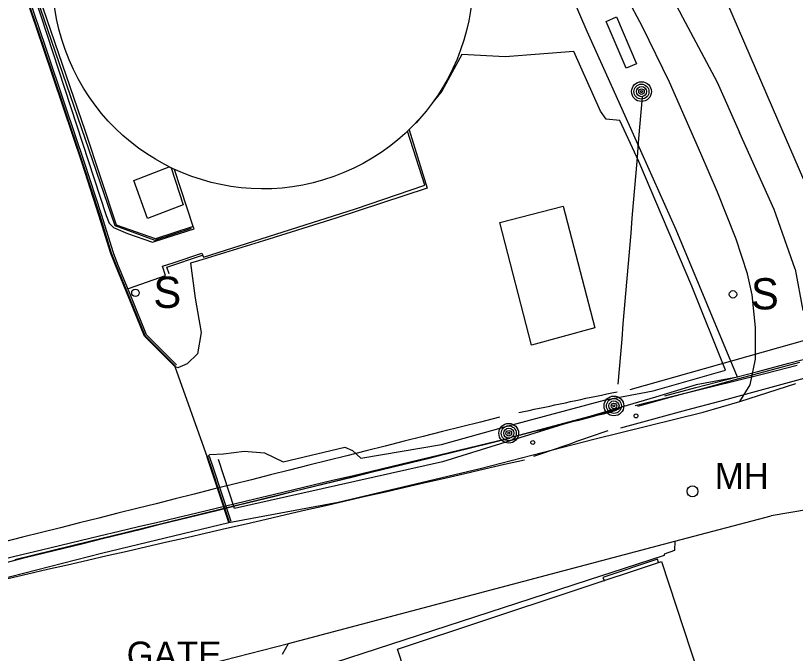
# Model space of a CAD drawing. Extents: x 368532 to 392481, y 10654822 to 10676899.
# Drawn here: x 378163.9 to 378313.7, y 10661542.7 to 10661665.3 of the extents above; entities that cross this region are included whole.
import ezdxf

# ---------------------------------------------------------------- set-up
doc = ezdxf.new("R2010")
doc.units = 0
for name, color, linetype in [('p_Catenary', 7, 'Continuous'), ('p_dtm retaining wall', 7, 'Continuous'), ('p_dtm sidewalk', 7, 'Continuous'), ('p_dtm slab', 7, 'Continuous'), ('p_railroad rr control', 7, 'Continuous'), ('p_road - paved curb', 7, 'Continuous'), ('p_road dirt road', 7, 'Continuous'), ('p_road general road feature', 7, 'Continuous'), ('p_structure building', 7, 'Continuous'), ('p_structure fence', 7, 'Continuous'), ('p_structure sign', 7, 'Continuous'), ('p_structure tank', 7, 'Continuous'), ('p_structure unidentified', 7, 'Continuous'), ('p_structure wall', 7, 'Continuous'), ('p_utility general pole', 7, 'Continuous'), ('p_utility manhole', 7, 'Continuous')]:
    doc.layers.add(name, color=color, linetype=linetype)

msp = doc.modelspace()

# ---------------------------------------------------------------- linework, layer by layer
at = {"layer": 'p_Catenary'}
for points in [[(378279.7, 10661594.45), (378279.94, 10661597.35), (378280.19, 10661600.26), (378280.43, 10661603.16), (378280.68, 10661606.07), (378280.93, 10661608.98), (378281.17, 10661611.88), (378281.42, 10661614.79), (378281.66, 10661617.69), (378281.91, 10661620.6), (378282.16, 10661623.51), (378282.4, 10661626.41), (378282.65, 10661629.32), (378282.89, 10661632.22), (378283.14, 10661635.13), (378283.39, 10661638.04), (378283.63, 10661640.94), (378283.88, 10661643.85), (378284.12, 10661646.75), (378284.37, 10661649.66)], [(378282, 10661593.48), (378330.28, 10661607.1), (378374.49, 10661619.56), (378379.33, 10661620.93), (378384.17, 10661622.29), (378389.01, 10661623.65), (378393.85, 10661625.02), (378398.69, 10661626.38), (378403.53, 10661627.74), (378408.37, 10661629.11), (378413.21, 10661630.47), (378418.05, 10661631.83), (378422.89, 10661633.2), (378427.73, 10661634.56), (378432.57, 10661635.92), (378437.41, 10661637.29), (378442.25, 10661638.65), (378447.09, 10661640.01), (378451.93, 10661641.38), (378456.77, 10661642.74), (378461.61, 10661644.11)], [(378283.46, 10661590.27), (378289.69, 10661591.97), (378295.93, 10661593.66), (378302.16, 10661595.36), (378308.4, 10661597.05), (378314.63, 10661598.74)], [(378288.68, 10661592.25), (378294.63, 10661593.81), (378300.59, 10661595.37), (378306.54, 10661596.93), (378312.5, 10661598.5), (378318.45, 10661600.06)], [(378282.96, 10661590.35), (378289.19, 10661591.9), (378295.41, 10661593.45), (378301.63, 10661595), (378307.85, 10661596.55), (378314.08, 10661598.1)], [(378318.18, 10661596.32), (378311.84, 10661594.6), (378305.5, 10661592.89), (378299.15, 10661591.17), (378292.81, 10661589.46), (378286.46, 10661587.75), (378280.12, 10661586.03)], [(378260.6, 10661589.02), (378261.59, 10661589.23), (378262.58, 10661589.44), (378263.58, 10661589.65), (378264.57, 10661589.86), (378265.57, 10661590.07), (378266.56, 10661590.28), (378267.55, 10661590.49), (378268.55, 10661590.7), (378269.54, 10661590.91), (378270.53, 10661591.12), (378271.53, 10661591.33), (378272.52, 10661591.54), (378273.51, 10661591.76), (378274.51, 10661591.97), (378275.5, 10661592.18), (378276.49, 10661592.39), (378277.49, 10661592.6), (378278.48, 10661592.81), (378279.48, 10661593.02)], [(378259.64, 10661584.39), (378268.55, 10661586.76), (378279.84, 10661589.77)], [(378262.34, 10661585.11), (378269.49, 10661587.01), (378277.71, 10661589.2), (378280.07, 10661589.83)], [(378260.77, 10661584.69), (378261.72, 10661584.93), (378262.66, 10661585.18), (378263.61, 10661585.42), (378264.56, 10661585.66), (378265.51, 10661585.9), (378266.46, 10661586.14), (378267.41, 10661586.38), (378268.35, 10661586.62), (378269.3, 10661586.87), (378270.25, 10661587.11), (378271.2, 10661587.35), (378272.15, 10661587.59), (378273.09, 10661587.83), (378274.04, 10661588.07), (378274.99, 10661588.31), (378275.94, 10661588.56), (378276.89, 10661588.8), (378277.83, 10661589.04), (378278.78, 10661589.28)], [(378256.91, 10661588.12), (378253.25, 10661587.19), (378249.58, 10661586.27), (378245.91, 10661585.35), (378242.24, 10661584.43), (378238.57, 10661583.5), (378234.9, 10661582.58), (378231.24, 10661581.66), (378227.57, 10661580.73), (378223.9, 10661579.81), (378220.23, 10661578.89), (378216.56, 10661577.97), (378212.9, 10661577.04), (378209.23, 10661576.12), (378205.56, 10661575.2), (378201.89, 10661574.27), (378198.22, 10661573.35), (378194.55, 10661572.43), (378190.89, 10661571.5), (378187.22, 10661570.58), (378183.55, 10661569.66), (378179.88, 10661568.74), (378176.21, 10661567.81), (378172.55, 10661566.89), (378168.88, 10661565.97), (378165.21, 10661565.04), (378161.54, 10661564.12)], [(378277.69, 10661585.52), (378276.94, 10661585.26), (378276.19, 10661585), (378275.44, 10661584.74), (378274.69, 10661584.47), (378273.94, 10661584.21), (378273.19, 10661583.95), (378272.44, 10661583.69), (378271.69, 10661583.43), (378270.94, 10661583.16), (378270.19, 10661582.9), (378269.45, 10661582.64), (378268.7, 10661582.38), (378267.95, 10661582.12), (378267.2, 10661581.85), (378266.45, 10661581.59), (378265.7, 10661581.33), (378264.95, 10661581.07), (378264.2, 10661580.81), (378263.45, 10661580.55)], [(378161.4, 10661560.86), (378165.13, 10661561.75), (378168.86, 10661562.64), (378172.59, 10661563.53), (378176.32, 10661564.42), (378180.05, 10661565.31), (378183.78, 10661566.2), (378187.51, 10661567.09), (378191.24, 10661567.98), (378194.97, 10661568.87), (378198.71, 10661569.76), (378202.44, 10661570.66), (378206.17, 10661571.55), (378209.9, 10661572.44), (378213.63, 10661573.33), (378217.36, 10661574.22), (378221.09, 10661575.11), (378224.82, 10661576), (378228.55, 10661576.89), (378232.28, 10661577.78), (378236.01, 10661578.67), (378239.74, 10661579.56), (378243.47, 10661580.45), (378247.2, 10661581.34), (378250.93, 10661582.23), (378254.66, 10661583.12), (378258.39, 10661584.02)], [(378162.07, 10661560.22), (378165.77, 10661561.14), (378169.48, 10661562.05), (378173.19, 10661562.97), (378176.89, 10661563.88), (378180.6, 10661564.8), (378184.3, 10661565.71), (378188.01, 10661566.63), (378191.71, 10661567.54), (378195.42, 10661568.46), (378199.13, 10661569.37), (378202.83, 10661570.29), (378206.54, 10661571.2), (378210.24, 10661572.12), (378213.95, 10661573.03), (378217.65, 10661573.95), (378221.36, 10661574.86), (378225.07, 10661575.78), (378228.77, 10661576.69), (378232.48, 10661577.6), (378236.18, 10661578.52), (378239.89, 10661579.43), (378243.6, 10661580.35), (378247.3, 10661581.26), (378251.01, 10661582.18), (378254.71, 10661583.09), (378258.42, 10661584.01)], [(378163.75, 10661560.8), (378167.41, 10661561.7), (378171.07, 10661562.59), (378174.73, 10661563.49), (378178.39, 10661564.38), (378182.05, 10661565.28), (378185.71, 10661566.17), (378189.37, 10661567.07), (378193.03, 10661567.96), (378196.69, 10661568.86), (378200.35, 10661569.75), (378204.01, 10661570.65), (378207.67, 10661571.54), (378211.32, 10661572.44), (378214.98, 10661573.33), (378218.64, 10661574.23), (378222.3, 10661575.12), (378225.96, 10661576.02), (378229.62, 10661576.91), (378233.28, 10661577.81), (378236.94, 10661578.7), (378240.6, 10661579.6), (378244.26, 10661580.49), (378247.92, 10661581.38), (378251.58, 10661582.28), (378255.24, 10661583.17), (378258.9, 10661584.07)], [(378162.42, 10661557.13), (378166.24, 10661558.01), (378170.05, 10661558.89), (378173.87, 10661559.76), (378177.69, 10661560.64), (378181.51, 10661561.52), (378185.32, 10661562.4), (378189.14, 10661563.27), (378192.96, 10661564.15), (378196.78, 10661565.03), (378200.59, 10661565.91), (378204.41, 10661566.79), (378208.23, 10661567.66), (378212.04, 10661568.54), (378215.86, 10661569.42), (378219.68, 10661570.3), (378223.5, 10661571.17), (378227.31, 10661572.05), (378231.13, 10661572.93), (378234.95, 10661573.81), (378238.77, 10661574.69), (378242.58, 10661575.56), (378246.4, 10661576.44), (378250.22, 10661577.32), (378254.03, 10661578.2), (378257.85, 10661579.07), (378261.67, 10661579.95)]]:
    msp.add_lwpolyline(points, dxfattribs=at)
at = {"layer": 'p_dtm retaining wall'}
for p, q in [((378164.95, 10661677.61), (378182.95, 10661624.97)), ((378182.95, 10661624.97), (378190.65, 10661622.14)), ((378190.65, 10661622.14), (378197.7, 10661624.44))]:
    msp.add_line(p, q, dxfattribs=at)
at = {"layer": 'p_dtm sidewalk'}
for p, q in [((378164.7, 10661677.76), (378181.33, 10661626.92)), ((378242.53, 10661632.71), (378239.2, 10661643.1)), ((378198.02, 10661624.8), (378194.46, 10661635.77)), ((378229.23, 10661628.17), (378242.53, 10661632.71)), ((378199.99, 10661618.88), (378229.23, 10661628.17)), ((378181.33, 10661626.92), (378181.89, 10661625.4)), ((378181.89, 10661625.4), (378182.7, 10661624.59)), ((378182.7, 10661624.59), (378185.38, 10661623.45)), ((378192.75, 10661622.59), (378198.24, 10661624.33)), ((378198.24, 10661624.33), (378198.02, 10661624.8)), ((378185.38, 10661623.45), (378190.22, 10661621.79)), ((378190.22, 10661621.79), (378192.75, 10661622.59)), ((378194.21, 10661617.82), (378199.7, 10661619.67)), ((378199.7, 10661619.67), (378199.99, 10661618.88)), ((378192.14, 10661617.18), (378194.21, 10661617.82)), ((378192.71, 10661615.35), (378192.14, 10661617.18)), ((378185.6, 10661612.89), (378192.71, 10661615.35)), ((378290.55, 10661564.29), (378290.52, 10661562.5)), ((378288.54, 10661561.55), (378278.27, 10661558.24)), ((378290.52, 10661562.5), (378288.51, 10661561.79)), ((378288.51, 10661561.79), (378288.54, 10661561.55)), ((378278.27, 10661558.24), (378276.47, 10661557.61)), ((378276.47, 10661557.61), (378217.08, 10661538.32))]:
    msp.add_line(p, q, dxfattribs=at)
at = {"layer": 'p_dtm slab'}
for p, q in [((378287.22, 10661560.83), (378276.72, 10661557.31)), ((378287.43, 10661560.21), (378287.22, 10661560.83)), ((378276.72, 10661557.31), (378276.97, 10661556.73)), ((378276.97, 10661556.73), (378277.11, 10661556.77))]:
    msp.add_line(p, q, dxfattribs=at)
at = {"layer": 'p_railroad rr control'}
msp.add_lwpolyline([(378396.77, 10661445.07), (378380.11, 10661483.72), (378366.42, 10661516.07), (378352.16, 10661548.63), (378341.38, 10661573.39), (378329.69, 10661600.35), (378327.66, 10661605.36), (378310.38, 10661645.28), (378297.51, 10661675.14), (378281.09, 10661712.37), (378271.72, 10661733.43), (378251.42, 10661775.47), (378234.51, 10661809.47), (378214.12, 10661848.42), (378192.9, 10661888.86), (378170.23, 10661933.48)], dxfattribs=at)
msp.add_lwpolyline([(378281.23, 10661655.2), (378277.38, 10661664.21), (378279.37, 10661665.07), (378283.23, 10661656.05)], close=True, dxfattribs=at)
at = {"layer": 'p_road - paved curb'}
for p, q in [((378303.09, 10661591.13), (378313.82, 10661594.6)), ((378296.03, 10661589.08), (378303.09, 10661591.13)), ((378274.99, 10661583.9), (378296.03, 10661589.08)), ((378253.16, 10661578.28), (378274.99, 10661583.9)), ((378225.86, 10661571.78), (378253.16, 10661578.28)), ((378204.87, 10661567.91), (378225.86, 10661571.78)), ((378316.28, 10661570.36), (378309.07, 10661569.19)), ((378290.55, 10661564.29), (378309.07, 10661569.19)), ((378180.42, 10661561.97), (378204.87, 10661567.91)), ((378216.32, 10661544.6), (378290.55, 10661564.29)), ((378155.99, 10661555.71), (378180.42, 10661561.97)), ((378201.36, 10661540.76), (378216.32, 10661544.6))]:
    msp.add_line(p, q, dxfattribs=at)
at = {"layer": 'p_road dirt road'}
for p, q in [((378284.71, 10661679.07), (378292.08, 10661665.01)), ((378284.37, 10661663.14), (378278.06, 10661674.95)), ((378292.08, 10661665.01), (378298.69, 10661652.55)), ((378289.54, 10661652.52), (378284.37, 10661663.14)), ((378295.57, 10661638.85), (378289.54, 10661652.52)), ((378298.69, 10661652.55), (378303.01, 10661642.85)), ((378309.65, 10661628.04), (378303.01, 10661642.85)), ((378298.75, 10661631.39), (378295.57, 10661638.85)), ((378302.39, 10661622.38), (378298.75, 10661631.39)), ((378313.7, 10661616.56), (378309.65, 10661628.04)), ((378304.53, 10661615.72), (378302.39, 10661622.38)), ((378305.44, 10661611.66), (378304.53, 10661615.72)), ((378313.7, 10661616.56), (378315.2, 10661608.66)), ((378306.09, 10661605.4), (378305.44, 10661611.66)), ((378306.1, 10661599.26), (378306.09, 10661605.4)), ((378305.04, 10661594.37), (378306.1, 10661599.26)), ((378303.09, 10661591.13), (378305.04, 10661594.37))]:
    msp.add_line(p, q, dxfattribs=at)
at = {"layer": 'p_road general road feature'}
for p, q in [((378169.17, 10661659.21), (378165.91, 10661668.88)), ((378169.31, 10661659.25), (378166.05, 10661668.92)), ((378169.64, 10661659.37), (378166.39, 10661669.03)), ((378173.02, 10661647.78), (378169.17, 10661659.21)), ((378173.16, 10661647.83), (378169.31, 10661659.25)), ((378173.49, 10661647.94), (378169.64, 10661659.37)), ((378249.66, 10661657.86), (378245.8, 10661650.81)), ((378257.97, 10661657.43), (378249.66, 10661657.86)), ((378271.17, 10661658.43), (378257.97, 10661657.43)), ((378276.32, 10661646.97), (378271.17, 10661658.43)), ((378245.8, 10661650.81), (378244.14, 10661648.75)), ((378176.68, 10661636.93), (378173.02, 10661647.78)), ((378176.82, 10661636.98), (378173.16, 10661647.83)), ((378177.15, 10661637.09), (378173.49, 10661647.94)), ((378277.38, 10661645.43), (378276.32, 10661646.97)), ((378241.49, 10661645.46), (378240.96, 10661644.8)), ((378280.04, 10661645.15), (378277.38, 10661645.43)), ((378283.66, 10661637.26), (378280.04, 10661645.15)), ((378240.96, 10661644.8), (378240.38, 10661644.27)), ((378239.51, 10661643.4), (378242.99, 10661632.13)), ((378179.92, 10661626.95), (378176.68, 10661636.93)), ((378180.06, 10661627), (378176.82, 10661636.98)), ((378180.4, 10661627.1), (378177.15, 10661637.09)), ((378293.84, 10661613.3), (378283.66, 10661637.26)), ((378242.99, 10661632.13), (378225.45, 10661626.39)), ((378182.22, 10661619.58), (378179.92, 10661626.95)), ((378182.36, 10661619.63), (378180.06, 10661627)), ((378182.69, 10661619.74), (378180.4, 10661627.1)), ((378225.45, 10661626.39), (378211.53, 10661622.03)), ((378211.53, 10661622.03), (378199.02, 10661618.18)), ((378183.23, 10661617.39), (378182.36, 10661619.63)), ((378183.55, 10661617.51), (378182.69, 10661619.74)), ((378183.09, 10661617.33), (378182.22, 10661619.58)), ((378199.02, 10661618.18), (378197.52, 10661617.72)), ((378185.7, 10661610.94), (378183.09, 10661617.33)), ((378185.84, 10661611), (378183.23, 10661617.39)), ((378186.16, 10661611.13), (378183.55, 10661617.51)), ((378197.52, 10661617.72), (378198.42, 10661611)), ((378300.34, 10661597.18), (378293.84, 10661613.3)), ((378188.64, 10661603.69), (378185.7, 10661610.94)), ((378188.77, 10661603.77), (378185.84, 10661611)), ((378189.07, 10661603.97), (378186.16, 10661611.13)), ((378198.42, 10661611), (378199.57, 10661604.38)), ((378194.49, 10661597.86), (378188.64, 10661603.69)), ((378194.6, 10661597.96), (378188.77, 10661603.77)), ((378194.85, 10661598.21), (378189.07, 10661603.97)), ((378199.57, 10661604.38), (378198.84, 10661600.28)), ((378198.84, 10661600.28), (378196.88, 10661598.36)), ((378194.49, 10661597.86), (378200.71, 10661580.42)), ((378195.05, 10661597.62), (378194.49, 10661597.86)), ((378196.88, 10661598.36), (378195.05, 10661597.62)), ((378286.4, 10661593.21), (378300.34, 10661597.18)), ((378277.24, 10661591.49), (378286.4, 10661593.21)), ((378258.38, 10661586.39), (378277.24, 10661591.49)), ((378245.77, 10661582.87), (378258.38, 10661586.39)), ((378215.29, 10661579.54), (378227.15, 10661582.34)), ((378227.15, 10661582.34), (378228.67, 10661581.7)), ((378230.27, 10661580.24), (378245.77, 10661582.87)), ((378200.71, 10661580.42), (378201.24, 10661580.96)), ((378201.24, 10661580.96), (378203.83, 10661581.07)), ((378203.83, 10661581.07), (378207.81, 10661581.57)), ((378207.81, 10661581.57), (378211.7, 10661581.3)), ((378211.7, 10661581.3), (378215.29, 10661579.54)), ((378228.67, 10661581.7), (378230.27, 10661580.24)), ((378201.46, 10661578.15), (378200.71, 10661580.42)), ((378201.6, 10661578.2), (378200.85, 10661580.47)), ((378201.93, 10661578.31), (378201.18, 10661580.58)), ((378203.06, 10661573.31), (378201.46, 10661578.15)), ((378203.2, 10661573.36), (378201.6, 10661578.2)), ((378203.53, 10661573.47), (378201.93, 10661578.31)), ((378204.87, 10661567.91), (378203.06, 10661573.31)), ((378205.01, 10661567.96), (378203.2, 10661573.36)), ((378205.34, 10661568.07), (378203.53, 10661573.47)), ((378215.21, 10661542.56), (378216.32, 10661544.6))]:
    msp.add_line(p, q, dxfattribs=at)
at = {"layer": 'p_structure building'}
for p, q in [((378186.63, 10661633.65), (378193.42, 10661636.27)), ((378193.43, 10661636.26), (378193.81, 10661636.08)), ((378193.81, 10661636.08), (378196.07, 10661628.97)), ((378189.26, 10661626.34), (378186.63, 10661633.65)), ((378196.07, 10661628.97), (378189.26, 10661626.34))]:
    msp.add_line(p, q, dxfattribs=at)
msp.add_lwpolyline([(378275.2, 10661605.31), (378263.01, 10661601.98), (378256.97, 10661625.56), (378269.12, 10661628.71)], close=True, dxfattribs=at)
for points in [[(378237.31, 10661543.53), (378288.02, 10661560.4), (378313.39, 10661483.09), (378315.33, 10661483.71), (378322.42, 10661467.03), (378322.54, 10661466.53), (378346.74, 10661394.1), (378300.07, 10661378.61), (378272.34, 10661464.63), (378264.56, 10661461.79)], [(378241.04, 10661532), (378237.31, 10661543.53)]]:
    msp.add_lwpolyline(points, dxfattribs=at)
at = {"layer": 'p_structure fence'}
for p, q in [((378273.75, 10661662.28), (378257.27, 10661700.05)), ((378281.03, 10661646.07), (378273.75, 10661662.28)), ((378290.84, 10661624.14), (378281.03, 10661646.07)), ((378302.65, 10661595.81), (378290.84, 10661624.14)), ((378302.65, 10661595.81), (378294.69, 10661594.33)), ((378294.69, 10661594.33), (378286.87, 10661591.99)), ((378286.87, 10661591.99), (378270.09, 10661587.06)), ((378270.09, 10661587.06), (378245.95, 10661579.57)), ((378205.99, 10661570.6), (378202.86, 10661579.99)), ((378245.95, 10661579.57), (378205.99, 10661570.6))]:
    msp.add_line(p, q, dxfattribs=at)
at = {"layer": 'p_structure sign'}
for centre in [(378186.92, 10661612.04), (378301.75, 10661611.75)]:
    msp.add_circle(centre, 0.713, dxfattribs=at)
at = {"layer": 'p_structure tank'}
msp.add_ellipse((378211.43, 10661672.4), major_axis=(-38.01, -13.62), ratio=0.999958, dxfattribs=at)
at = {"layer": 'p_structure unidentified'}
for centre in [(378283.11, 10661588.38), (378263.28, 10661583.26)]:
    msp.add_circle(centre, 0.375, dxfattribs=at)
at = {"layer": 'p_structure wall'}
for p, q in [((378177.31, 10661643.04), (378165.41, 10661677.89)), ((378183.32, 10661625.03), (378177.31, 10661643.04)), ((378190.76, 10661622.41), (378183.32, 10661625.03)), ((378198.02, 10661624.8), (378190.76, 10661622.41)), ((378192.97, 10661616.99), (378199.84, 10661619.27)), ((378193.38, 10661615.7), (378192.97, 10661616.99))]:
    msp.add_line(p, q, dxfattribs=at)
at = {"layer": 'p_utility general pole'}
for centre, radius in [((378284.17, 10661650.71), 1.9), ((378284.17, 10661650.71), 1.44), ((378284.17, 10661650.71), 0.973), ((378284.17, 10661650.71), 0.539), ((378284.17, 10661650.71), 0.192), ((378278.88, 10661590.29), 1.9), ((378278.88, 10661590.29), 1.44), ((378278.88, 10661590.29), 0.973), ((378278.88, 10661590.29), 0.539), ((378278.88, 10661590.29), 0.192), ((378258.67, 10661585.04), 1.9), ((378258.67, 10661585.04), 1.44), ((378258.67, 10661585.04), 0.973), ((378258.67, 10661585.04), 0.539), ((378258.67, 10661585.04), 0.192)]:
    msp.add_circle(centre, radius, dxfattribs=at)
at = {"layer": 'p_utility manhole'}
msp.add_circle((378293.98, 10661573.88), 1.05, dxfattribs=at)

# ---------------------------------------------------------------- texts
at = {"layer": 'p_structure fence'}
msp.add_text(' GATE', height=5, dxfattribs=at).set_placement((378183.39, 10661539.99))
at = {"layer": 'p_structure sign'}
for p in [(378190.38, 10661609.14), (378305.21, 10661608.85)]:
    msp.add_text('S', height=6, dxfattribs=at).set_placement(p)
at = {"layer": 'p_utility manhole'}
msp.add_text('MH', height=5, dxfattribs=at).set_placement((378298.25, 10661574.35))

doc.saveas('drawing.dxf')
